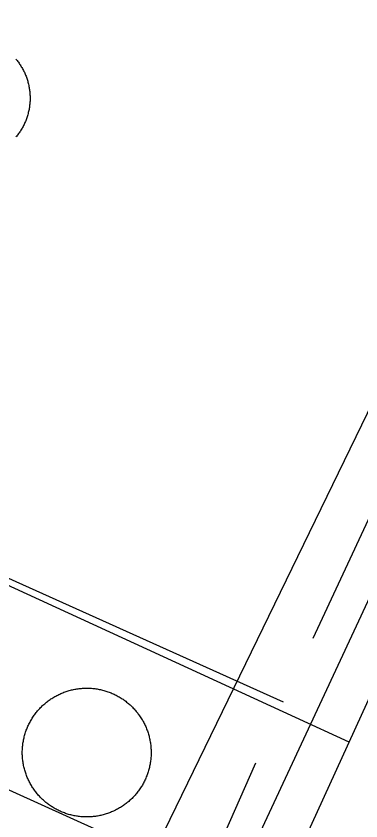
# Model space of a CAD drawing. Extents: x 3683613 to 3738215, y 469626 to 495384.
# Drawn here: x 3700069.6 to 3700142.6, y 478165.7 to 478336.2 of the extents above; entities that cross this region are included whole.
import ezdxf

# ---------------------------------------------------------------- set-up
doc = ezdxf.new("R2010")
doc.units = 0
for name, color, linetype in [('V-DOMW-TANK', 7, 'Continuous'), ('V-ROAD-CNTR', 7, 'Continuous'), ('V-UTIL-LINE', 7, 'Continuous')]:
    doc.layers.add(name, color=color, linetype=linetype)

msp = doc.modelspace()

# ---------------------------------------------------------------- linework, layer by layer
at = {"layer": 'V-DOMW-TANK'}
for points in [[(3700069.52, 478327.07), (3700069.66, 478326.9), (3700069.8, 478326.73), (3700069.94, 478326.55), (3700070.07, 478326.37), (3700070.2, 478326.18), (3700070.33, 478326), (3700070.45, 478325.82), (3700070.58, 478325.63), (3700070.69, 478325.43), (3700070.81, 478325.24), (3700070.92, 478325.05), (3700071.02, 478324.85), (3700071.13, 478324.65), (3700071.23, 478324.45), (3700071.33, 478324.25), (3700071.42, 478324.05), (3700071.51, 478323.84), (3700071.6, 478323.64), (3700071.68, 478323.43), (3700071.76, 478323.22), (3700071.83, 478323), (3700071.91, 478322.79), (3700071.97, 478322.58), (3700072.04, 478322.36), (3700072.1, 478322.15), (3700072.16, 478321.93), (3700072.21, 478321.71), (3700072.26, 478321.49), (3700072.3, 478321.28), (3700072.34, 478321.05), (3700072.38, 478320.83), (3700072.42, 478320.61), (3700072.45, 478320.39), (3700072.47, 478320.17), (3700072.49, 478319.95), (3700072.51, 478319.72), (3700072.52, 478319.5), (3700072.54, 478319.27), (3700072.54, 478319.05), (3700072.55, 478318.82), (3700072.54, 478318.6), (3700072.54, 478318.38), (3700072.53, 478318.15), (3700072.52, 478317.93), (3700072.5, 478317.7), (3700072.48, 478317.48), (3700072.45, 478317.26), (3700072.43, 478317.04), (3700072.39, 478316.82), (3700072.36, 478316.59), (3700072.32, 478316.37), (3700072.27, 478316.15), (3700072.22, 478315.93), (3700072.17, 478315.72), (3700072.12, 478315.5), (3700072.06, 478315.28), (3700072, 478315.07), (3700071.93, 478314.85), (3700071.86, 478314.64), (3700071.78, 478314.43), (3700071.71, 478314.22), (3700071.62, 478314.01), (3700071.54, 478313.8), (3700071.45, 478313.6), (3700071.36, 478313.39), (3700071.26, 478313.19), (3700071.16, 478312.99), (3700071.06, 478312.79), (3700070.95, 478312.59), (3700070.84, 478312.4), (3700070.73, 478312.2), (3700070.61, 478312.01), (3700070.49, 478311.82), (3700070.37, 478311.63), (3700070.24, 478311.45), (3700070.12, 478311.27), (3700069.98, 478311.09), (3700069.85, 478310.91), (3700069.71, 478310.73), (3700069.56, 478310.56)], [(3700074.61, 478189.55), (3700074.77, 478189.72), (3700074.94, 478189.89), (3700075.11, 478190.06), (3700075.28, 478190.22), (3700075.46, 478190.38), (3700075.64, 478190.54), (3700075.83, 478190.69), (3700076.01, 478190.84), (3700076.2, 478190.99), (3700076.39, 478191.13), (3700076.58, 478191.27), (3700076.77, 478191.41), (3700076.97, 478191.54), (3700077.17, 478191.67), (3700077.37, 478191.8), (3700077.57, 478191.92), (3700077.78, 478192.04), (3700077.98, 478192.16), (3700078.2, 478192.27), (3700078.41, 478192.38), (3700078.62, 478192.49), (3700078.84, 478192.59), (3700079.05, 478192.69), (3700079.27, 478192.78), (3700079.49, 478192.87), (3700079.72, 478192.96), (3700079.94, 478193.04), (3700080.16, 478193.12), (3700080.39, 478193.19), (3700080.62, 478193.26), (3700080.84, 478193.33), (3700081.08, 478193.39), (3700081.31, 478193.45), (3700081.54, 478193.5), (3700081.77, 478193.55), (3700082, 478193.6), (3700082.24, 478193.64), (3700082.47, 478193.68), (3700082.71, 478193.71), (3700082.95, 478193.74), (3700083.18, 478193.77), (3700083.42, 478193.79), (3700083.66, 478193.81), (3700083.89, 478193.82), (3700084.13, 478193.83), (3700084.37, 478193.84), (3700084.61, 478193.84), (3700084.85, 478193.84), (3700085.08, 478193.83), (3700085.32, 478193.81), (3700085.56, 478193.8), (3700085.8, 478193.78), (3700086.03, 478193.76), (3700086.27, 478193.73), (3700086.5, 478193.7), (3700086.74, 478193.66), (3700086.97, 478193.62), (3700087.21, 478193.57), (3700087.44, 478193.53), (3700087.67, 478193.47)], [(3700087.67, 478193.47), (3700087.91, 478193.42), (3700088.14, 478193.36), (3700088.36, 478193.29), (3700088.59, 478193.22), (3700088.82, 478193.15), (3700089.04, 478193.07), (3700089.27, 478192.99), (3700089.49, 478192.91), (3700089.71, 478192.82), (3700089.93, 478192.73), (3700090.15, 478192.63), (3700090.37, 478192.53), (3700090.58, 478192.43), (3700090.79, 478192.32), (3700091, 478192.21), (3700091.21, 478192.09), (3700091.42, 478191.98), (3700091.62, 478191.85), (3700091.83, 478191.73), (3700092.03, 478191.6), (3700092.23, 478191.47), (3700092.42, 478191.33), (3700092.61, 478191.19), (3700092.8, 478191.05), (3700092.99, 478190.9), (3700093.18, 478190.76), (3700093.36, 478190.6), (3700093.54, 478190.45), (3700093.72, 478190.29), (3700093.89, 478190.13), (3700094.06, 478189.96), (3700094.23, 478189.79), (3700094.4, 478189.62), (3700094.56, 478189.45), (3700094.72, 478189.27), (3700094.88, 478189.09), (3700095.03, 478188.91), (3700095.18, 478188.73), (3700095.33, 478188.54), (3700095.47, 478188.35), (3700095.61, 478188.16), (3700095.75, 478187.96), (3700095.89, 478187.77), (3700096.02, 478187.57), (3700096.14, 478187.37), (3700096.27, 478187.16), (3700096.39, 478186.96), (3700096.5, 478186.75), (3700096.61, 478186.54), (3700096.72, 478186.33), (3700096.83, 478186.11), (3700096.93, 478185.9), (3700097.03, 478185.68), (3700097.12, 478185.47), (3700097.21, 478185.24), (3700097.3, 478185.02), (3700097.38, 478184.8), (3700097.46, 478184.57), (3700097.53, 478184.35), (3700097.6, 478184.12), (3700097.67, 478183.89), (3700097.73, 478183.66), (3700097.79, 478183.43), (3700097.85, 478183.2), (3700097.9, 478182.97), (3700097.94, 478182.73), (3700097.98, 478182.5), (3700098.02, 478182.26), (3700098.06, 478182.03), (3700098.09, 478181.79), (3700098.11, 478181.55), (3700098.13, 478181.32), (3700098.15, 478181.08), (3700098.16, 478180.84), (3700098.17, 478180.6), (3700098.18, 478180.36), (3700098.18, 478180.13), (3700098.18, 478179.89), (3700098.17, 478179.65), (3700098.16, 478179.42), (3700098.14, 478179.18), (3700098.12, 478178.94), (3700098.1, 478178.7), (3700098.07, 478178.47), (3700098.04, 478178.23), (3700098, 478178), (3700097.96, 478177.76), (3700097.91, 478177.53), (3700097.87, 478177.29), (3700097.81, 478177.06), (3700097.76, 478176.83), (3700097.7, 478176.6), (3700097.63, 478176.37), (3700097.56, 478176.14), (3700097.49, 478175.92), (3700097.42, 478175.69), (3700097.33, 478175.47), (3700097.25, 478175.24), (3700097.16, 478175.02), (3700097.07, 478174.8)], [(3700077.05, 478168.79), (3700076.85, 478168.93), (3700076.66, 478169.06), (3700076.47, 478169.2), (3700076.27, 478169.35), (3700076.09, 478169.49), (3700075.9, 478169.64), (3700075.72, 478169.79), (3700075.54, 478169.95), (3700075.36, 478170.11), (3700075.19, 478170.27), (3700075.01, 478170.43), (3700074.84, 478170.6), (3700074.68, 478170.77), (3700074.52, 478170.94), (3700074.36, 478171.12), (3700074.2, 478171.3), (3700074.04, 478171.48), (3700073.9, 478171.67), (3700073.75, 478171.85), (3700073.6, 478172.04), (3700073.46, 478172.23), (3700073.33, 478172.43), (3700073.19, 478172.63), (3700073.06, 478172.83), (3700072.94, 478173.03), (3700072.81, 478173.23), (3700072.69, 478173.44), (3700072.57, 478173.64), (3700072.46, 478173.85), (3700072.35, 478174.07), (3700072.25, 478174.28), (3700072.15, 478174.5), (3700072.05, 478174.71), (3700071.96, 478174.93), (3700071.87, 478175.15), (3700071.78, 478175.37), (3700071.7, 478175.6), (3700071.62, 478175.82), (3700071.54, 478176.05), (3700071.48, 478176.28), (3700071.41, 478176.5), (3700071.35, 478176.73), (3700071.29, 478176.97), (3700071.23, 478177.2), (3700071.18, 478177.43), (3700071.14, 478177.66), (3700071.09, 478177.9), (3700071.06, 478178.13), (3700071.02, 478178.36), (3700070.99, 478178.61), (3700070.96, 478178.84), (3700070.94, 478179.08), (3700070.93, 478179.32), (3700070.91, 478179.55), (3700070.9, 478179.79), (3700070.9, 478180.03), (3700070.9, 478180.27), (3700070.9, 478180.51), (3700070.91, 478180.74), (3700070.92, 478180.98), (3700070.94, 478181.22), (3700070.96, 478181.46), (3700070.98, 478181.69), (3700071.01, 478181.93), (3700071.04, 478182.16), (3700071.08, 478182.4), (3700071.12, 478182.63), (3700071.16, 478182.87), (3700071.21, 478183.1), (3700071.26, 478183.33), (3700071.32, 478183.56), (3700071.38, 478183.79), (3700071.45, 478184.02), (3700071.51, 478184.25), (3700071.59, 478184.48), (3700071.66, 478184.7), (3700071.75, 478184.93), (3700071.83, 478185.15), (3700071.92, 478185.37), (3700072.01, 478185.59), (3700072.1, 478185.81), (3700072.21, 478186.02), (3700072.31, 478186.24), (3700072.42, 478186.45), (3700072.53, 478186.66), (3700072.64, 478186.87), (3700072.76, 478187.08), (3700072.88, 478187.28), (3700073.01, 478187.48), (3700073.14, 478187.68), (3700073.27, 478187.88), (3700073.4, 478188.08), (3700073.54, 478188.27), (3700073.69, 478188.46), (3700073.83, 478188.65), (3700073.98, 478188.84), (3700074.13, 478189.02), (3700074.29, 478189.2), (3700074.45, 478189.38), (3700074.61, 478189.55)], [(3700097.07, 478174.8), (3700096.97, 478174.59), (3700096.87, 478174.37), (3700096.77, 478174.16), (3700096.66, 478173.94), (3700096.55, 478173.73), (3700096.44, 478173.52), (3700096.32, 478173.32), (3700096.2, 478173.11), (3700096.07, 478172.91), (3700095.94, 478172.71), (3700095.81, 478172.51), (3700095.67, 478172.32), (3700095.53, 478172.12), (3700095.39, 478171.93), (3700095.25, 478171.75), (3700095.1, 478171.56), (3700094.94, 478171.38), (3700094.79, 478171.2), (3700094.63, 478171.02), (3700094.47, 478170.84), (3700094.3, 478170.67), (3700094.14, 478170.5), (3700093.96, 478170.34), (3700093.79, 478170.17), (3700093.61, 478170.02), (3700093.44, 478169.86), (3700093.25, 478169.7), (3700093.07, 478169.55), (3700092.88, 478169.41), (3700092.69, 478169.26), (3700092.5, 478169.12), (3700092.31, 478168.98), (3700092.11, 478168.85), (3700091.91, 478168.72), (3700091.71, 478168.59), (3700091.5, 478168.47), (3700091.3, 478168.35), (3700091.09, 478168.23), (3700090.88, 478168.12), (3700090.67, 478168.01), (3700090.46, 478167.91), (3700090.24, 478167.8), (3700090.02, 478167.71), (3700089.8, 478167.61), (3700089.58, 478167.52), (3700089.36, 478167.44), (3700089.14, 478167.36), (3700088.92, 478167.28), (3700088.69, 478167.2), (3700088.46, 478167.13), (3700088.23, 478167.07), (3700088, 478167), (3700087.77, 478166.94), (3700087.54, 478166.89), (3700087.31, 478166.84), (3700087.07, 478166.79), (3700086.84, 478166.75), (3700086.6, 478166.71), (3700086.37, 478166.68), (3700086.13, 478166.65), (3700085.9, 478166.62), (3700085.66, 478166.6), (3700085.42, 478166.58), (3700085.18, 478166.57), (3700084.95, 478166.56), (3700084.71, 478166.56), (3700084.47, 478166.56), (3700084.23, 478166.56), (3700083.99, 478166.57), (3700083.76, 478166.58), (3700083.52, 478166.59), (3700083.28, 478166.61), (3700083.04, 478166.64), (3700082.81, 478166.67), (3700082.57, 478166.7), (3700082.34, 478166.73), (3700082.1, 478166.78), (3700081.87, 478166.82), (3700081.64, 478166.87), (3700081.4, 478166.92), (3700081.17, 478166.98), (3700080.94, 478167.04), (3700080.71, 478167.1), (3700080.48, 478167.17), (3700080.26, 478167.25), (3700080.03, 478167.32), (3700079.81, 478167.4), (3700079.59, 478167.49), (3700079.37, 478167.58), (3700079.14, 478167.67), (3700078.93, 478167.76), (3700078.71, 478167.86), (3700078.5, 478167.97), (3700078.28, 478168.08), (3700078.07, 478168.19), (3700077.86, 478168.3), (3700077.66, 478168.42), (3700077.46, 478168.54), (3700077.25, 478168.67), (3700077.05, 478168.79)]]:
    msp.add_lwpolyline(points, dxfattribs=at)
at = {"layer": 'V-ROAD-CNTR'}
for points in [[(3700132.52, 478204.39), (3700204.28, 478358.44)], [(3700140.09, 478182.38), (3699853.29, 478314.22)], [(3699973.47, 477817.68), (3700198.63, 478310.51)], [(3700126.21, 478190.84), (3699965.39, 478263.23), (3699869.2, 478306.82)], [(3699716.86, 477970.06), (3699748.89, 477957.87), (3699903.35, 477890.55), (3699976.34, 477853.51), (3700023.58, 477958.59), (3700111.61, 478158.18), (3700120.35, 478178)]]:
    msp.add_lwpolyline(points, dxfattribs=at)
at = {"layer": 'V-UTIL-LINE'}
for points in [[(3700201.41, 478332.25), (3700179.84, 478289.06), (3700109.66, 478138.38), (3700318.1, 478039.16), (3700332.76, 478067.77), (3700337.56, 478076.58), (3700359.91, 478123.33), (3700259.79, 478172.88), (3700237.8, 478119.55), (3700269.14, 478105.48), (3700266.49, 478098.89), (3700228.28, 478116.15), (3700257.72, 478185.13), (3700299.69, 478277.78), (3700235.08, 478307.54), (3700226.33, 478287.21), (3700219.73, 478290.13), (3700225.54, 478305.51)], [(3700166.07, 478297.63), (3700098.46, 478158.47), (3699899.71, 478248.52), (3699860.09, 478268.78), (3699855, 478260.51), (3699897.06, 478241.66), (3700092.01, 478150.73), (3700089.35, 478145.23), (3700104.74, 478138.33), (3700100.23, 478127.61), (3700249.53, 478058.77)]]:
    msp.add_lwpolyline(points, dxfattribs=at)

doc.saveas('drawing.dxf')
